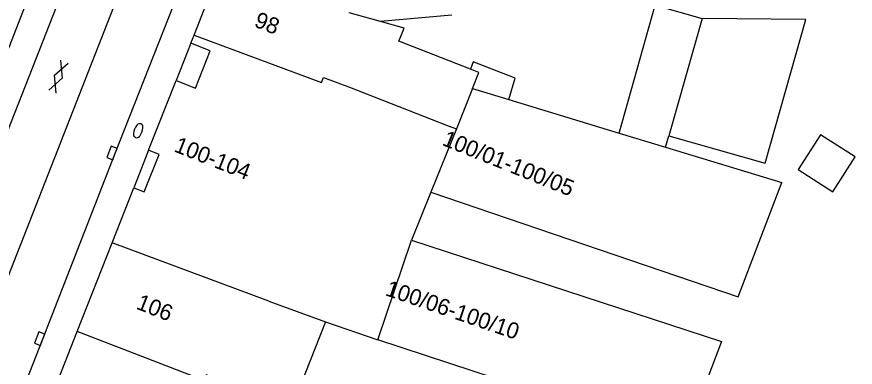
# Model space of a CAD drawing. Extents: x 132998 to 136004, y 396998 to 398512.
# Drawn here: x 134677.7 to 134729.8, y 397312.5 to 397334.2 of the extents above; entities that cross this region are included whole.
import ezdxf

# ---------------------------------------------------------------- set-up
doc = ezdxf.new("R2010")
doc.units = 0
for name, color, linetype in [('gg-afsc-erfafscheiding', 7, 'Continuous'), ('gg-anno-huisnummerreeks BGT', 7, 'Continuous'), ('gg-bbg-gedigitaliseerde bebouwing', 7, 'Continuous'), ('gg-bbg-gedigitaliseerde bijgebouw', 7, 'Continuous'), ('gg-bbg-hoofdgebouw', 7, 'Continuous'), ('gg-bbg-luifel en loopbrug', 7, 'Continuous'), ('gg-bbg-tussenscheiding', 7, 'Continuous'), ('gg-knt-verharding', 7, 'Continuous'), ('gg-knt-verharding nz', 7, 'Continuous'), ('gt-grn-weggrens', 7, 'Continuous'), ('gt-symb-brandkraan', 7, 'Continuous'), ('gt-symb-gesloten verharding', 7, 'Continuous'), ('gt-symb-kolk', 7, 'Continuous')]:
    doc.layers.add(name, color=color, linetype=linetype)

# ---------------------------------------------------------------- blocks, each defined once
blk = doc.blocks.new('gt0-KOLK')
at = {"layer": 'gt-symb-kolk'}
blk.add_lwpolyline([(0, 0), (0.375, 0), (0.375, 0.4), (-0.375, 0.4), (-0.375, 0), (0, 0)], dxfattribs=at)
blk = doc.blocks.new('gt0-BR')
at = {"layer": 'gt-symb-brandkraan'}
for centre, radius, start, end in [((-0.244, 0), 0.206, 107.5669, 252.4331), ((0.599, -2.664), 3, 106.892, 107.5669), ((0, -0.691), 0.938, 73.108, 106.892), ((-0.599, -2.664), 3, 72.4331, 73.108), ((0.244, 0), 0.206, 287.567, 72.4331), ((0.599, 2.664), 3, 252.4331, 253.108), ((0, 0.691), 0.938, 253.108, 286.8921), ((-0.599, 2.664), 3, 286.8921, 287.567)]:
    blk.add_arc(centre, radius, start, end, dxfattribs=at)
blk = doc.blocks.new('gt0-GESVH1')
at = {"layer": 'gt-symb-gesloten verharding'}
for p, q in [((-0.992, -0.261), (0.008, 0.239)), ((0.008, -0.261), (-0.992, 0.239)), ((0.008, 0.239), (1.008, -0.261)), ((1.008, 0.239), (0.008, -0.261))]:
    blk.add_line(p, q, dxfattribs=at)

msp = doc.modelspace()

# ---------------------------------------------------------------- linework, layer by layer
at = {"layer": 'gg-afsc-erfafscheiding'}
msp.add_line((134704.765, 397334.34), (134700.321, 397333.94), dxfattribs=at)
at = {"layer": 'gg-bbg-gedigitaliseerde bebouwing'}
for p, q in [((134700.321, 397333.94), (134698.388, 397334.485)), ((134696.903, 397315.29), (134694.816, 397310)), ((134696.903, 397315.29), (134700.156, 397314.174))]:
    msp.add_line(p, q, dxfattribs=at)
for points in [[(134705.914, 397330.983), (134701.473, 397332.722), (134701.788, 397333.527), (134700.321, 397333.94)], [(134706.052, 397329.785), (134706.44, 397330.777), (134705.914, 397330.983)]]:
    msp.add_lwpolyline(points, dxfattribs=at)
at = {"layer": 'gg-bbg-gedigitaliseerde bijgebouw'}
for p, q in [((134720.307, 397334.127), (134718.247, 397326.846)), ((134726.746, 397334.071), (134720.307, 397334.127)), ((134706.052, 397329.785), (134708.293, 397329.103)), ((134708.293, 397329.103), (134715.153, 397327.017)), ((134715.153, 397327.017), (134718.046, 397326.137)), ((134718.046, 397326.137), (134725.257, 397323.944)), ((134703.461, 397323.343), (134702.262, 397320.36)), ((134713.283, 397309.891), (134700.156, 397314.174))]:
    msp.add_line(p, q, dxfattribs=at)
for points in [[(134718.247, 397326.846), (134724.223, 397325.154), (134726.746, 397334.071)], [(134728.441, 397323.367), (134729.825, 397325.529), (134727.663, 397326.913), (134726.279, 397324.75), (134728.441, 397323.367)], [(134703.461, 397323.343), (134722.555, 397316.843), (134725.257, 397323.944)], [(134702.262, 397320.36), (134721.505, 397314.072), (134719.191, 397307.964)]]:
    msp.add_lwpolyline(points, dxfattribs=at)
at = {"layer": 'gg-bbg-hoofdgebouw'}
for p, q in [((134688.739, 397333.101), (134690.492, 397337.578)), ((134688.543, 397332.601), (134688.739, 397333.101)), ((134685.918, 397325.95), (134687.625, 397330.275)), ((134683.647, 397320.197), (134685, 397323.625)), ((134681.477, 397314.699), (134683.647, 397320.197)), ((134679.964, 397310.865), (134681.477, 397314.699))]:
    msp.add_line(p, q, dxfattribs=at)
for points in [[(134687.625, 397330.275), (134688.825, 397329.802), (134689.743, 397332.127), (134688.543, 397332.601)], [(134685, 397323.625), (134685.651, 397323.368), (134686.569, 397325.693), (134685.918, 397325.95)]]:
    msp.add_lwpolyline(points, dxfattribs=at)
at = {"layer": 'gg-bbg-luifel en loopbrug'}
msp.add_line((134718.046, 397326.137), (134718.247, 397326.846), dxfattribs=at)
for points in [[(134715.153, 397327.017), (134717.397, 397334.95), (134720.307, 397334.127)], [(134708.293, 397329.103), (134708.693, 397330.418), (134706.092, 397331.437), (134705.914, 397330.983)]]:
    msp.add_lwpolyline(points, dxfattribs=at)
at = {"layer": 'gg-bbg-tussenscheiding'}
for p, q in [((134706.052, 397329.785), (134705.042, 397327.273)), ((134705.042, 397327.273), (134703.461, 397323.343)), ((134693.389, 397316.589), (134683.647, 397320.197)), ((134700.156, 397314.174), (134702.262, 397320.36)), ((134693.389, 397316.589), (134696.903, 397315.29))]:
    msp.add_line(p, q, dxfattribs=at)
for points in [[(134688.739, 397333.101), (134696.664, 397330.162), (134696.777, 397330.467), (134698.4, 397329.866)], [(134698.4, 397329.866), (134704.535, 397327.464), (134705.042, 397327.273)], [(134693.212, 397310.606), (134689.498, 397312.009), (134689.367, 397311.659), (134681.477, 397314.699)]]:
    msp.add_lwpolyline(points, dxfattribs=at)
at = {"layer": 'gg-knt-verharding'}
for p, q in [((134672.909, 397321.28), (134683.194, 397347.521)), ((134674.595, 397320.618), (134684.891, 397346.856))]:
    msp.add_line(p, q, dxfattribs=at)
msp.add_lwpolyline([(134664.335, 397275.879), (134666.254, 397280.852), (134670.387, 397291.453), (134679.328, 397314.183), (134683.828, 397325.7), (134691.117, 397344.183)], dxfattribs=at)
at = {"layer": 'gg-knt-verharding nz'}
msp.add_lwpolyline([(134689.533, 397349.655), (134666.098, 397289.855), (134661.856, 397278.926)], dxfattribs=at)
at = {"layer": 'gt-grn-weggrens'}
for p, q in [((134688.543, 397332.601), (134687.625, 397330.275)), ((134685.918, 397325.95), (134685, 397323.625))]:
    msp.add_line(p, q, dxfattribs=at)

# ---------------------------------------------------------------- block references
at = {"layer": 'gt-symb-brandkraan', "rotation": 68.59226005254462}
msp.add_blockref('gt0-BR', (134685.272, 397327.16), dxfattribs=at)
at = {"layer": 'gt-symb-gesloten verharding', "rotation": 68.59226005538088}
msp.add_blockref('gt0-GESVH1', (134680.299, 397330.515), dxfattribs=at)
at = {"layer": 'gt-symb-kolk'}
for p, rotation in [((134683.828, 397325.7), 68.64562263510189), ((134679.328, 397314.183), 68.53893641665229)]:
    msp.add_blockref('gt0-KOLK', p, dxfattribs=dict(at, rotation=rotation))

# ---------------------------------------------------------------- texts
at = {"layer": 'gg-anno-huisnummerreeks BGT'}
for s, rotation, p in [('98', 338.6, (134692.414, 397333.647)), ('100/01-100/05', 338.1, (134704.101, 397326.287)), ('100-104', 338.5, (134687.438, 397325.889)), ('100/06-100/10', 341.2, (134700.57, 397316.957)), ('106', 338.5, (134685.088, 397316.127))]:
    msp.add_text(s, height=1, rotation=rotation, dxfattribs=at).set_placement(p)

doc.saveas('drawing.dxf')
